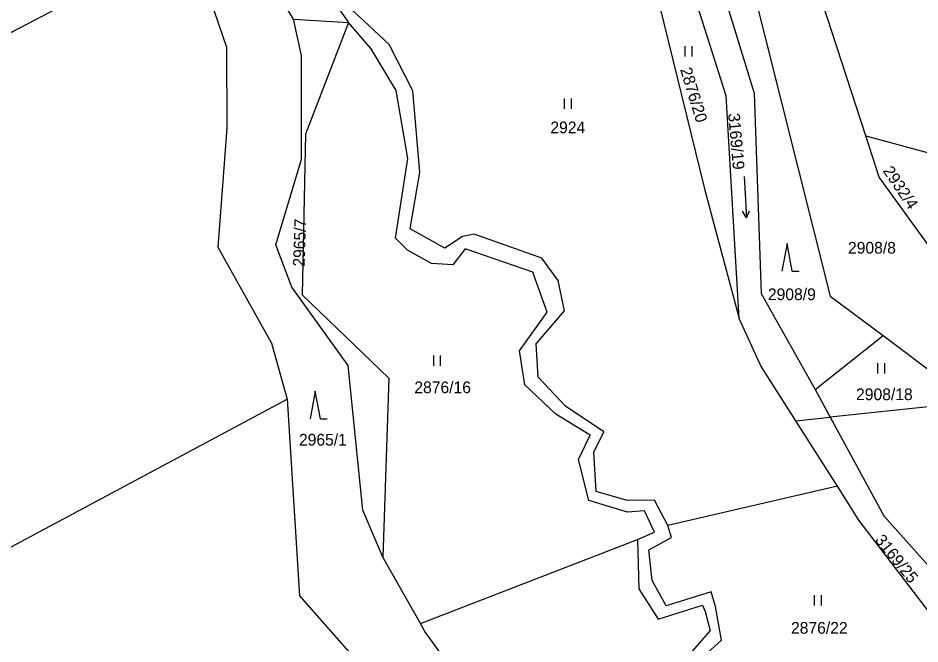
# Model space of a CAD drawing. Extents: x -755528 to -748832, y -1118122 to -1111095.
# Drawn here: x -754304.9 to -754174.1, y -1114095.9 to -1114005.1 of the extents above; entities that cross this region are included whole.
import ezdxf

# ---------------------------------------------------------------- set-up
doc = ezdxf.new("R2010")
doc.units = 0
for name, color, linetype in [('DZ_DO_PUPFL', 7, 'Continuous'), ('DZ_NAD_ZPF', 7, 'Continuous'), ('TZ_UMVŽST', 7, 'Continuous')]:
    doc.layers.add(name, color=color, linetype=linetype)

msp = doc.modelspace()

# ---------------------------------------------------------------- linework, layer by layer
at = {"layer": 'DZ_NAD_ZPF'}
for p, q in [((-754426.25, -1114069.99), (-754280.05, -1113993.61)), ((-754259.2, -1114002.56), (-754257, -1114005.73)), ((-754181.94, -1114022.18), (-754188.22, -1114002.88)), ((-754264.97, -1114005.24), (-754257, -1114005.73)), ((-754181.94, -1114022.18), (-754170.88, -1114025.15)), ((-754189.3, -1114058.98), (-754179.42, -1114051.13)), ((-754179.42, -1114051.13), (-754166.63, -1114060.81)), ((-754189.3, -1114058.98), (-754187.12, -1114062.98)), ((-754394.86, -1114129.35), (-754265.87, -1114060.4)), ((-754166.63, -1114060.81), (-754187.12, -1114062.98)), ((-754192.11, -1114063.51), (-754187.12, -1114062.98)), ((-754186.05, -1114073.02), (-754192.11, -1114063.51)), ((-754186.05, -1114073.02), (-754210.68, -1114078.71)), ((-754246.56, -1114092.91), (-754215.05, -1114080.73)), ((-754246.56, -1114092.91), (-754251.99, -1114083.32))]:
    msp.add_line(p, q, dxfattribs=at)
for points in [[(-754264.97, -1114005.24), (-754271.25, -1113994.86), (-754268.32, -1113981.1)], [(-754280.05, -1113993.61), (-754274.67, -1114009.32), (-754274.63, -1114021.06), (-754275.96, -1114038.32), (-754268.16, -1114052.24), (-754265.87, -1114060.4)], [(-754198.97, -1113998.24), (-754187.1, -1114045.44), (-754179.42, -1114051.13)], [(-754203.13, -1113999.73), (-754198.15, -1114015.96), (-754197.14, -1114045.06), (-754189.3, -1114058.98)], [(-754207.02, -1114001.12), (-754211.95, -1114002.88), (-754205.31, -1114030.05), (-754200.31, -1114048.68)], [(-754200.31, -1114048.68), (-754202.19, -1114016.38), (-754207.02, -1114001.12)], [(-754210.68, -1114078.71), (-754212.61, -1114075.03), (-754216.57, -1114075.07), (-754221.08, -1114073.76), (-754221.38, -1114068.08), (-754219.96, -1114065.11), (-754225.49, -1114061.37), (-754229.48, -1114057.19), (-754229.74, -1114052.37), (-754225.66, -1114047.55), (-754226.55, -1114043.15), (-754228.94, -1114039.93), (-754238.78, -1114036.46), (-754240.45, -1114036.76), (-754242.99, -1114038.47), (-754248.04, -1114035.66), (-754246.62, -1114027.45), (-754247.65, -1114015.62), (-754251.11, -1114008.9), (-754256.23, -1114004.11), (-754259.2, -1114002.56)], [(-754251.99, -1114083.32), (-754254.91, -1114076.48), (-754257.06, -1114055.48), (-754265.23, -1114044.14), (-754267.54, -1114038), (-754263.83, -1114025.56), (-754263.83, -1114010.53), (-754264.97, -1114005.24)], [(-754257, -1114005.73), (-754263.21, -1114021.94), (-754263.73, -1114045.24), (-754251.12, -1114057.32), (-754251.99, -1114083.32)], [(-754215.05, -1114080.73), (-754212.58, -1114079.68), (-754214.06, -1114076.56), (-754216.51, -1114076.75), (-754222.12, -1114075.08), (-754223.62, -1114069.14), (-754221.91, -1114065.58), (-754226.89, -1114062.54), (-754231.39, -1114058.31), (-754232.16, -1114053.34), (-754228.15, -1114047.77), (-754230.24, -1114041.96), (-754240.07, -1114038.55), (-754241.85, -1114040.87), (-754244.93, -1114040.71), (-754248.41, -1114038.75), (-754250.19, -1114037.03), (-754248.37, -1114025.48), (-754250.06, -1114015.58), (-754253.71, -1114009.57), (-754257, -1114005.73)], [(-754170.86, -1114040.81), (-754179.98, -1114028.19), (-754181.94, -1114022.18)], [(-754192.11, -1114063.51), (-754197.18, -1114055.54), (-754200.31, -1114048.68)], [(-754265.87, -1114060.4), (-754264.1, -1114088.9), (-754244.03, -1114111.7)], [(-754187.12, -1114062.98), (-754179.33, -1114077.31), (-754161.57, -1114097.18), (-754162.14, -1114104.59)], [(-754167.2, -1114098.53), (-754182.93, -1114077.93), (-754186.05, -1114073.02)], [(-754190.62, -1114114.05), (-754189.96, -1114112.02), (-754198.28, -1114109.63), (-754196.12, -1114104.32), (-754197.62, -1114100.64), (-754202.44, -1114099.98), (-754205.36, -1114097.55), (-754202.87, -1114095.32), (-754203.76, -1114090.47), (-754204.36, -1114088.35), (-754210.92, -1114090.38), (-754212.95, -1114086.67), (-754213.4, -1114082.24), (-754210.14, -1114080.45), (-754210.68, -1114078.71)], [(-754215.05, -1114080.73), (-754214.85, -1114087.87), (-754212.07, -1114092.28), (-754205.62, -1114090.24), (-754205.26, -1114091.17), (-754204.54, -1114093.92), (-754208, -1114097.94), (-754203.75, -1114101.83), (-754199.39, -1114102.37), (-754197.98, -1114105.1), (-754199.67, -1114110.73), (-754192.92, -1114112.88), (-754193.1, -1114115.27)], [(-754218.77, -1114126.01), (-754237.42, -1114105.81), (-754245.9, -1114094.07), (-754246.56, -1114092.91)]]:
    msp.add_lwpolyline(points, dxfattribs=at)
at = {"layer": 'TZ_UMVŽST'}
for p, q in [((-754208.131, -1114010.64), (-754208.131, -1114009.14)), ((-754207.13, -1114010.64), (-754207.13, -1114009.14)), ((-754225.651, -1114018.25), (-754225.651, -1114016.75)), ((-754224.65, -1114018.25), (-754224.65, -1114016.75)), ((-754199.565, -1114028.082), (-754199.251, -1114034.073)), ((-754199.251, -1114034.073), (-754199.803, -1114033.124)), ((-754199.251, -1114034.073), (-754198.801, -1114033.071)), ((-754193.36, -1114037.8), (-754194.11, -1114041.8)), ((-754192.61, -1114041.8), (-754193.36, -1114037.8)), ((-754192.61, -1114041.8), (-754191.614, -1114041.8)), ((-754244.631, -1114055.54), (-754244.631, -1114054.04)), ((-754243.63, -1114055.54), (-754243.63, -1114054.04)), ((-754180.201, -1114056.63), (-754180.201, -1114055.13)), ((-754179.2, -1114056.63), (-754179.2, -1114055.13)), ((-754261.82, -1114059.23), (-754262.57, -1114063.23)), ((-754261.07, -1114063.23), (-754261.82, -1114059.23)), ((-754261.07, -1114063.23), (-754260.074, -1114063.23)), ((-754189.381, -1114090.3), (-754189.381, -1114088.8)), ((-754188.38, -1114090.3), (-754188.38, -1114088.8))]:
    msp.add_line(p, q, dxfattribs=at)

# ---------------------------------------------------------------- texts
at = {"layer": 'DZ_DO_PUPFL'}
for s, rotation, p in [('2876/20', 287, (-754208.892, -1114012.538)), ('3169/19', 275, (-754201.916, -1114018.954)), ('2932/4', 304, (-754179.534, -1114027.245)), ('2965/7', 87.999997, (-754263.36, -1114041.179)), ('3169/25', 309, (-754180.7, -1114080.854))]:
    msp.add_text(s, height=1.7, rotation=rotation, dxfattribs=at).set_placement(p)
for s, p in [('2924', (-754227.7, -1114021.8)), ('2908/8', (-754184.52, -1114039.26)), ('2908/9', (-754196.14, -1114046.01)), ('2876/16', (-754247.44, -1114059.51)), ('2908/18', (-754183.35, -1114060.52)), ('2965/1', (-754264.18, -1114067.11)), ('2876/22', (-754192.79, -1114094.41))]:
    msp.add_text(s, height=1.7, dxfattribs=at).set_placement(p)

doc.saveas('drawing.dxf')
